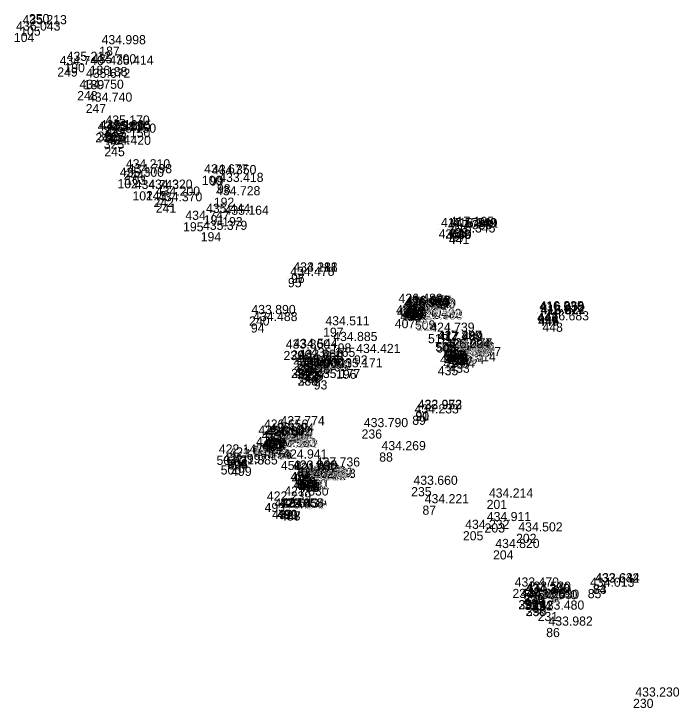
# Model space of a CAD drawing. Extents: x -874038 to -859694, y -1059487 to -1049069.
# Drawn here: x -861833.1 to -861745.9, y -1057112.3 to -1057021.3 of the extents above; entities that cross this region are included whole.
import ezdxf

# ---------------------------------------------------------------- set-up
doc = ezdxf.new("R2010")
doc.units = 0
doc.layers.add('Vrstva 60', color=7, linetype='Continuous')
doc.layers.add('Vrstva 61', color=7, linetype='Continuous')

msp = doc.modelspace()

# ---------------------------------------------------------------- linework, layer by layer
at = {"layer": 'Vrstva 60'}
for p, q in [((-861831.11, -1057021.32), (-861831.11, -1057021.32)), ((-861832.245, -1057022.959), (-861832.245, -1057022.959)), ((-861833.08, -1057023.79), (-861833.08, -1057023.79)), ((-861821.886, -1057025.586), (-861821.886, -1057025.586)), ((-861826.457, -1057027.761), (-861826.457, -1057027.761)), ((-861827.39, -1057028.32), (-861827.39, -1057028.32)), ((-861823.146, -1057028.09), (-861823.146, -1057028.09)), ((-861820.876, -1057028.264), (-861820.876, -1057028.264)), ((-861823.929, -1057029.982), (-861823.929, -1057029.982)), ((-861824.78, -1057031.42), (-861824.78, -1057031.42)), ((-861823.67, -1057033.11), (-861823.67, -1057033.11)), ((-861822.4, -1057036.93), (-861822.4, -1057036.93)), ((-861822.11, -1057036.73), (-861822.11, -1057036.73)), ((-861821.38, -1057036.12), (-861821.38, -1057036.12)), ((-861821.32, -1057036.93), (-861821.32, -1057036.93)), ((-861821.164, -1057036.798), (-861821.164, -1057036.798)), ((-861821.3, -1057037.78), (-861821.3, -1057037.78)), ((-861820.54, -1057037.18), (-861820.54, -1057037.18)), ((-861821.22, -1057038.76), (-861821.22, -1057038.76)), ((-861818.7, -1057041.85), (-861818.7, -1057041.85)), ((-861819.504, -1057042.959), (-861819.504, -1057042.959)), ((-861818.45, -1057042.485), (-861818.45, -1057042.485)), ((-861808.439, -1057042.51), (-861808.439, -1057042.51)), ((-861807.4, -1057042.611), (-861807.4, -1057042.611)), ((-861806.465, -1057043.633), (-861806.465, -1057043.633)), ((-861817.538, -1057044.558), (-861817.538, -1057044.558)), ((-861815.77, -1057044.52), (-861815.77, -1057044.52)), ((-861814.78, -1057045.43), (-861814.78, -1057045.43)), ((-861806.877, -1057045.384), (-861806.877, -1057045.384)), ((-861814.49, -1057046.17), (-861814.49, -1057046.17)), ((-861808.199, -1057047.692), (-861808.199, -1057047.692)), ((-861810.905, -1057048.604), (-861810.905, -1057048.604)), ((-861805.773, -1057047.938), (-861805.773, -1057047.938)), ((-861777.409, -1057049.541), (-861777.409, -1057049.541)), ((-861776.244, -1057049.392), (-861776.244, -1057049.392)), ((-861775.89, -1057049.552), (-861775.89, -1057049.552)), ((-861775.794, -1057049.615), (-861775.794, -1057049.615)), ((-861775.761, -1057049.609), (-861775.761, -1057049.609)), ((-861808.595, -1057049.917), (-861808.595, -1057049.917)), ((-861776.489, -1057049.832), (-861776.489, -1057049.832)), ((-861776.065, -1057050.259), (-861776.065, -1057050.259)), ((-861797.159, -1057055.937), (-861797.159, -1057055.937)), ((-861796.755, -1057055.369), (-861796.755, -1057055.369)), ((-861796.744, -1057055.373), (-861796.744, -1057055.373)), ((-861782.973, -1057059.48), (-861782.973, -1057059.48)), ((-861782.012, -1057059.754), (-861782.012, -1057059.754)), ((-861781.849, -1057059.689), (-861781.849, -1057059.689)), ((-861781.835, -1057059.701), (-861781.835, -1057059.701)), ((-861782.44, -1057060.378), (-861782.44, -1057060.378)), ((-861782.205, -1057060.022), (-861782.205, -1057060.022)), ((-861782.151, -1057059.982), (-861782.151, -1057059.982)), ((-861782.075, -1057060.179), (-861782.075, -1057060.179)), ((-861781.943, -1057059.791), (-861781.943, -1057059.791)), ((-861781.708, -1057059.997), (-861781.708, -1057059.997)), ((-861781.662, -1057059.941), (-861781.662, -1057059.941)), ((-861781.488, -1057060.243), (-861781.488, -1057060.243)), ((-861781.392, -1057060.351), (-861781.392, -1057060.351)), ((-861781.392, -1057060.352), (-861781.392, -1057060.352)), ((-861781.249, -1057060.109), (-861781.249, -1057060.109)), ((-861764.497, -1057060.459), (-861764.497, -1057060.459)), ((-861764.47, -1057060.464), (-861764.47, -1057060.464)), ((-861764.407, -1057060.596), (-861764.407, -1057060.596)), ((-861802.25, -1057060.95), (-861802.25, -1057060.95)), ((-861783.154, -1057061.298), (-861783.154, -1057061.298)), ((-861780.516, -1057061.47), (-861780.516, -1057061.47)), ((-861764.384, -1057060.993), (-861764.384, -1057060.993)), ((-861764.292, -1057060.938), (-861764.292, -1057060.938)), ((-861764.291, -1057060.936), (-861764.291, -1057060.936)), ((-861802.016, -1057061.869), (-861802.016, -1057061.869)), ((-861792.553, -1057062.427), (-861792.553, -1057062.427)), ((-861780.364, -1057061.61), (-861780.364, -1057061.61)), ((-861780.344, -1057061.647), (-861780.344, -1057061.647)), ((-861763.808, -1057061.775), (-861763.808, -1057061.775)), ((-861778.805, -1057063.269), (-861778.805, -1057063.269)), ((-861791.526, -1057064.485), (-861791.526, -1057064.485)), ((-861777.854, -1057064.324), (-861777.854, -1057064.324)), ((-861777.833, -1057064.33), (-861777.833, -1057064.33)), ((-861777.701, -1057064.494), (-861777.701, -1057064.494)), ((-861797.74, -1057065.48), (-861797.74, -1057065.48)), ((-861796.757, -1057065.394), (-861796.757, -1057065.394)), ((-861788.514, -1057066.057), (-861788.514, -1057066.057)), ((-861776.772, -1057065.415), (-861776.772, -1057065.415)), ((-861776.771, -1057065.415), (-861776.771, -1057065.415)), ((-861776.657, -1057065.528), (-861776.657, -1057065.528)), ((-861776.472, -1057065.311), (-861776.472, -1057065.311)), ((-861776.435, -1057065.771), (-861776.435, -1057065.771)), ((-861776.267, -1057065.764), (-861776.267, -1057065.764)), ((-861776.21, -1057066.018), (-861776.21, -1057066.018)), ((-861776.188, -1057066.05), (-861776.188, -1057066.05)), ((-861776.14, -1057065.944), (-861776.14, -1057065.944)), ((-861776.138, -1057065.948), (-861776.138, -1057065.948)), ((-861796.05, -1057066.8), (-861796.05, -1057066.8)), ((-861794.436, -1057066.556), (-861794.436, -1057066.556)), ((-861776.813, -1057066.542), (-861776.813, -1057066.542)), ((-861776.641, -1057066.132), (-861776.641, -1057066.132)), ((-861776.511, -1057066.277), (-861776.511, -1057066.277)), ((-861776.506, -1057066.28), (-861776.506, -1057066.28)), ((-861775.327, -1057066.463), (-861775.327, -1057066.463)), ((-861796.74, -1057067.83), (-861796.74, -1057067.83)), ((-861796.74, -1057067.83), (-861796.74, -1057067.83)), ((-861796.394, -1057067.523), (-861796.394, -1057067.523)), ((-861796.02, -1057067.19), (-861796.02, -1057067.19)), ((-861795.796, -1057067.845), (-861795.796, -1057067.845)), ((-861790.858, -1057067.933), (-861790.858, -1057067.933)), ((-861777.519, -1057067.471), (-861777.519, -1057067.471)), ((-861776.015, -1057067.142), (-861776.015, -1057067.142)), ((-861795.94, -1057068.01), (-861795.94, -1057068.01)), ((-861795.89, -1057068.83), (-861795.89, -1057068.83)), ((-861795.89, -1057068.83), (-861795.89, -1057068.83)), ((-861795.469, -1057068.454), (-861795.469, -1057068.454)), ((-861795.15, -1057068.17), (-861795.15, -1057068.17)), ((-861794.87, -1057068.06), (-861794.87, -1057068.06)), ((-861793.777, -1057069.332), (-861793.777, -1057069.332)), ((-861780.44, -1057073.363), (-861780.44, -1057073.363)), ((-861780.868, -1057073.972), (-861780.868, -1057073.972)), ((-861780.454, -1057073.433), (-861780.454, -1057073.433)), ((-861800.604, -1057075.971), (-861800.604, -1057075.971)), ((-861798.441, -1057075.522), (-861798.441, -1057075.522)), ((-861787.51, -1057075.77), (-861787.51, -1057075.77)), ((-861801.336, -1057076.758), (-861801.336, -1057076.758)), ((-861800.205, -1057076.868), (-861800.205, -1057076.868)), ((-861800.197, -1057076.886), (-861800.197, -1057076.886)), ((-861799.995, -1057077.028), (-861799.995, -1057077.028)), ((-861799.842, -1057076.449), (-861799.842, -1057076.449)), ((-861800.561, -1057077.217), (-861800.561, -1057077.217)), ((-861800.556, -1057077.068), (-861800.556, -1057077.068)), ((-861800.556, -1057077.211), (-861800.556, -1057077.211)), ((-861800.455, -1057077.381), (-861800.455, -1057077.381)), ((-861800.424, -1057077.116), (-861800.424, -1057077.116)), ((-861800.272, -1057077.328), (-861800.272, -1057077.328)), ((-861800.261, -1057077.33), (-861800.261, -1057077.33)), ((-861800.223, -1057077.824), (-861800.223, -1057077.824)), ((-861800.098, -1057077.661), (-861800.098, -1057077.661)), ((-861799.929, -1057077.693), (-861799.929, -1057077.693)), ((-861799.923, -1057077.684), (-861799.923, -1057077.684)), ((-861799.558, -1057078.378), (-861799.558, -1057078.378)), ((-861799.33, -1057078.468), (-861799.33, -1057078.468)), ((-861799.314, -1057078.491), (-861799.314, -1057078.491)), ((-861785.193, -1057078.789), (-861785.193, -1057078.789)), ((-861806.519, -1057079.224), (-861806.519, -1057079.224)), ((-861805.245, -1057079.346), (-861805.245, -1057079.346)), ((-861805.242, -1057079.345), (-861805.242, -1057079.345)), ((-861805.137, -1057079.623), (-861805.137, -1057079.623)), ((-861805.977, -1057080.48), (-861805.977, -1057080.48)), ((-861805.069, -1057079.799), (-861805.069, -1057079.799)), ((-861805.065, -1057079.81), (-861805.065, -1057079.81)), ((-861804.599, -1057080.664), (-861804.599, -1057080.664)), ((-861798.084, -1057079.889), (-861798.084, -1057079.889)), ((-861796.819, -1057081.333), (-861796.819, -1057081.333)), ((-861796.795, -1057081.336), (-861796.795, -1057081.336)), ((-861793.81, -1057080.927), (-861793.81, -1057080.927)), ((-861796.652, -1057081.625), (-861796.652, -1057081.625)), ((-861796.405, -1057082.338), (-861796.405, -1057082.338)), ((-861796.243, -1057081.98), (-861796.243, -1057081.98)), ((-861796.236, -1057081.976), (-861796.236, -1057081.976)), ((-861796.119, -1057082.152), (-861796.119, -1057082.152)), ((-861795.919, -1057082.348), (-861795.919, -1057082.348)), ((-861795.916, -1057082.348), (-861795.916, -1057082.348)), ((-861795.651, -1057082.089), (-861795.651, -1057082.089)), ((-861795.363, -1057082.442), (-861795.363, -1057082.442)), ((-861795.358, -1057082.444), (-861795.358, -1057082.444)), ((-861794.733, -1057082.295), (-861794.733, -1057082.295)), ((-861794.379, -1057082.421), (-861794.379, -1057082.421)), ((-861796.001, -1057082.519), (-861796.001, -1057082.519)), ((-861795.734, -1057082.758), (-861795.734, -1057082.758)), ((-861795.73, -1057082.761), (-861795.73, -1057082.761)), ((-861795.642, -1057082.68), (-861795.642, -1057082.68)), ((-861795.64, -1057082.701), (-861795.64, -1057082.701)), ((-861781.01, -1057083.33), (-861781.01, -1057083.33)), ((-861797.936, -1057084.736), (-861797.936, -1057084.736)), ((-861771.118, -1057085), (-861771.118, -1057085)), ((-861800.224, -1057085.398), (-861800.224, -1057085.398)), ((-861779.53, -1057085.751), (-861779.53, -1057085.751)), ((-861799.232, -1057086.313), (-861799.232, -1057086.313)), ((-861798.601, -1057086.296), (-861798.601, -1057086.296)), ((-861798.592, -1057086.303), (-861798.592, -1057086.303)), ((-861798.525, -1057086.338), (-861798.525, -1057086.338)), ((-861798.2, -1057086.508), (-861798.2, -1057086.508)), ((-861798.171, -1057086.502), (-861798.171, -1057086.502)), ((-861771.393, -1057088.085), (-861771.393, -1057088.085)), ((-861774.231, -1057089.107), (-861774.231, -1057089.107)), ((-861767.264, -1057089.443), (-861767.264, -1057089.443)), ((-861770.281, -1057091.616), (-861770.281, -1057091.616)), ((-861757.216, -1057096.135), (-861757.216, -1057096.135)), ((-861757.175, -1057096.106), (-861757.175, -1057096.106)), ((-861767.74, -1057096.67), (-861767.74, -1057096.67)), ((-861757.866, -1057096.695), (-861757.866, -1057096.695)), ((-861766.32, -1057097.45), (-861766.32, -1057097.45)), ((-861766.297, -1057097.537), (-861766.297, -1057097.537)), ((-861766.18, -1057097.21), (-861766.18, -1057097.21)), ((-861766.96, -1057098.14), (-861766.96, -1057098.14)), ((-861766.96, -1057098.14), (-861766.96, -1057098.14)), ((-861766.15, -1057098.24), (-861766.15, -1057098.24)), ((-861766.012, -1057098.064), (-861766.012, -1057098.064)), ((-861765.33, -1057098.33), (-861765.33, -1057098.33)), ((-861765.1, -1057098.26), (-861765.1, -1057098.26)), ((-861765.99, -1057099.04), (-861765.99, -1057099.04)), ((-861765.99, -1057099.04), (-861765.99, -1057099.04)), ((-861764.43, -1057099.69), (-861764.43, -1057099.69)), ((-861763.313, -1057101.789), (-861763.313, -1057101.789)), ((-861751.93, -1057111.08), (-861751.93, -1057111.08))]:
    msp.add_line(p, q, dxfattribs=at)

# ---------------------------------------------------------------- texts
for s, p in [('250', (-861831.11, -1057022.52)), ('105', (-861832.245, -1057024.159)), ('104', (-861833.08, -1057024.99)), ('187', (-861821.886, -1057026.786)), ('190', (-861826.457, -1057028.961)), ('249', (-861827.39, -1057029.52)), ('186', (-861823.146, -1057029.29)), ('188', (-861820.876, -1057029.464)), ('189', (-861823.929, -1057031.182)), ('248', (-861824.78, -1057032.62)), ('247', (-861823.67, -1057034.31)), ('246', (-861822.4, -1057038.13)), ('326', (-861822.11, -1057037.93)), ('323', (-861821.38, -1057037.32)), ('327', (-861821.32, -1057038.13)), ('626', (-861821.164, -1057037.998)), ('325', (-861821.3, -1057038.98)), ('324', (-861820.54, -1057038.38)), ('245', (-861821.22, -1057039.96)), ('244', (-861818.7, -1057043.05)), ('103', (-861818.45, -1057043.685)), ('102', (-861819.504, -1057044.159)), ('100', (-861808.439, -1057043.71)), ('99', (-861807.4, -1057043.811)), ('98', (-861806.465, -1057044.833)), ('101', (-861817.538, -1057045.758)), ('243', (-861815.77, -1057045.72)), ('242', (-861814.78, -1057046.63)), ('192', (-861806.877, -1057046.584)), ('241', (-861814.49, -1057047.37)), ('191', (-861808.199, -1057048.892)), ('193', (-861805.773, -1057049.138)), ('195', (-861810.905, -1057049.804)), ('436', (-861777.409, -1057050.741)), ('438', (-861776.244, -1057050.592)), ('518', (-861775.89, -1057050.752)), ('440', (-861775.794, -1057050.815)), ('439', (-861775.761, -1057050.809)), ('194', (-861808.595, -1057051.117)), ('437', (-861776.489, -1057051.032)), ('441', (-861776.065, -1057051.459)), ('95', (-861797.159, -1057057.137)), ('96', (-861796.755, -1057056.569)), ('97', (-861796.744, -1057056.573)), ('409', (-861782.973, -1057060.68)), ('415', (-861782.012, -1057060.954)), ('411', (-861781.849, -1057060.889)), ('412', (-861781.835, -1057060.901)), ('408', (-861782.44, -1057061.578)), ('410', (-861782.205, -1057061.222)), ('414', (-861782.151, -1057061.182)), ('416', (-861782.075, -1057061.379)), ('413', (-861781.943, -1057060.991)), ('420', (-861781.708, -1057061.197)), ('418', (-861781.662, -1057061.141)), ('515', (-861781.488, -1057061.443)), ('419', (-861781.392, -1057061.551)), ('514', (-861781.392, -1057061.552)), ('417', (-861781.249, -1057061.309)), ('443', (-861764.497, -1057061.659)), ('442', (-861764.47, -1057061.664)), ('446', (-861764.407, -1057061.796)), ('240', (-861802.25, -1057062.15)), ('407', (-861783.154, -1057062.498)), ('509', (-861780.516, -1057062.67)), ('447', (-861764.384, -1057062.193)), ('445', (-861764.292, -1057062.138)), ('444', (-861764.291, -1057062.136)), ('94', (-861802.016, -1057063.069)), ('197', (-861792.553, -1057063.627)), ('511', (-861780.364, -1057062.81)), ('510', (-861780.344, -1057062.847)), ('448', (-861763.808, -1057062.975)), ('512', (-861778.805, -1057064.469)), ('507', (-861777.854, -1057065.524)), ('198', (-861791.526, -1057065.685)), ('513', (-861777.833, -1057065.53)), ('508', (-861777.701, -1057065.694)), ('239', (-861797.74, -1057066.68)), ('200', (-861796.757, -1057066.594)), ('92', (-861788.514, -1057067.257)), ('421', (-861776.772, -1057066.615)), ('516', (-861776.771, -1057066.615)), ('431', (-861776.641, -1057067.332)), ('517', (-861776.657, -1057066.728)), ('423', (-861776.472, -1057066.511)), ('422', (-861776.435, -1057066.971)), ('424', (-861776.267, -1057066.964)), ('427', (-861776.21, -1057067.218)), ('428', (-861776.188, -1057067.25)), ('425', (-861776.14, -1057067.144)), ('426', (-861776.138, -1057067.148)), ('238', (-861796.05, -1057068)), ('199', (-861794.436, -1057067.756)), ('432', (-861776.813, -1057067.742)), ('430', (-861776.511, -1057067.477)), ('429', (-861776.506, -1057067.48)), ('434', (-861775.327, -1057067.663)), ('331', (-861796.74, -1057069.03)), ('289', (-861796.74, -1057069.03)), ('330', (-861796.394, -1057068.723)), ('328', (-861796.02, -1057068.39)), ('625', (-861795.796, -1057069.045)), ('196', (-861790.858, -1057069.133)), ('435', (-861777.519, -1057068.671)), ('433', (-861776.015, -1057068.342)), ('332', (-861795.94, -1057069.21)), ('330', (-861795.89, -1057070.03)), ('288', (-861795.89, -1057070.03)), ('329', (-861795.469, -1057069.654)), ('329', (-861795.15, -1057069.37)), ('237', (-861794.87, -1057069.26)), ('93', (-861793.777, -1057070.532)), ('91', (-861780.44, -1057074.563)), ('89', (-861780.868, -1057075.172)), ('90', (-861780.454, -1057074.633)), ('473', (-861800.604, -1057077.171)), ('470', (-861798.441, -1057076.722)), ('236', (-861787.51, -1057076.97)), ('474', (-861801.336, -1057077.958)), ('479', (-861800.205, -1057078.068)), ('478', (-861800.197, -1057078.086)), ('472', (-861799.995, -1057078.228)), ('471', (-861799.842, -1057077.649)), ('475', (-861800.561, -1057078.417)), ('480', (-861800.556, -1057078.268)), ('476', (-861800.556, -1057078.411)), ('481', (-861800.455, -1057078.581)), ('477', (-861800.424, -1057078.316)), ('483', (-861800.272, -1057078.528)), ('484', (-861800.261, -1057078.53)), ('482', (-861800.223, -1057079.024)), ('453', (-861800.098, -1057078.861)), ('485', (-861799.929, -1057078.893)), ('486', (-861799.923, -1057078.884)), ('498', (-861799.558, -1057079.578)), ('449', (-861799.33, -1057079.668)), ('497', (-861799.314, -1057079.691)), ('88', (-861785.193, -1057079.989)), ('501', (-861806.519, -1057080.424)), ('502', (-861805.245, -1057080.546)), ('503', (-861805.242, -1057080.545)), ('506', (-861805.137, -1057080.823)), ('500', (-861805.977, -1057081.68)), ('505', (-861805.069, -1057080.999)), ('504', (-861805.065, -1057081.01)), ('499', (-861804.599, -1057081.864)), ('450', (-861798.084, -1057081.089)), ('496', (-861796.819, -1057082.533)), ('451', (-861796.795, -1057082.536)), ('462', (-861793.81, -1057082.127)), ('495', (-861796.652, -1057082.825)), ('465', (-861796.405, -1057083.538)), ('469', (-861796.243, -1057083.18)), ('468', (-861796.236, -1057083.176)), ('452', (-861796.119, -1057083.352)), ('464', (-861796.001, -1057083.719)), ('467', (-861795.919, -1057083.548)), ('466', (-861795.916, -1057083.548)), ('459', (-861795.651, -1057083.289)), ('457', (-861795.363, -1057083.642)), ('456', (-861795.358, -1057083.644)), ('460', (-861794.733, -1057083.495)), ('461', (-861794.379, -1057083.621)), ('455', (-861795.734, -1057083.958)), ('454', (-861795.73, -1057083.961)), ('458', (-861795.642, -1057083.88)), ('463', (-861795.64, -1057083.901)), ('235', (-861781.01, -1057084.53)), ('494', (-861797.936, -1057085.936)), ('201', (-861771.118, -1057086.2)), ('493', (-861800.224, -1057086.598)), ('87', (-861779.53, -1057086.951)), ('492', (-861799.232, -1057087.513)), ('490', (-861798.601, -1057087.496)), ('489', (-861798.592, -1057087.503)), ('491', (-861798.525, -1057087.538)), ('488', (-861798.2, -1057087.708)), ('487', (-861798.171, -1057087.702)), ('203', (-861771.393, -1057089.285)), ('205', (-861774.231, -1057090.307)), ('202', (-861767.264, -1057090.643)), ('204', (-861770.281, -1057092.816)), ('84', (-861757.216, -1057097.335)), ('83', (-861757.175, -1057097.306)), ('234', (-861767.74, -1057097.87)), ('85', (-861757.866, -1057097.895)), ('333', (-861766.32, -1057098.65)), ('875', (-861766.297, -1057098.737)), ('233', (-861766.18, -1057098.41)), ('336', (-861766.96, -1057099.34)), ('291', (-861766.96, -1057099.34)), ('337', (-861766.15, -1057099.44)), ('624', (-861766.012, -1057099.264)), ('334', (-861765.33, -1057099.53)), ('232', (-861765.1, -1057099.46)), ('335', (-861765.99, -1057100.24)), ('290', (-861765.99, -1057100.24)), ('231', (-861764.43, -1057100.89)), ('86', (-861763.313, -1057102.989)), ('230', (-861751.93, -1057112.28))]:
    msp.add_text(s, height=1.2, dxfattribs=at).set_placement(p)
at = {"layer": 'Vrstva 61'}
for s, p in [('435.213', (-861831.945, -1057022.659)), ('436.043', (-861832.78, -1057023.49)), ('434.998', (-861821.586, -1057025.286)), ('434.740', (-861827.09, -1057028.02)), ('435.212', (-861826.157, -1057027.461)), ('435.700', (-861822.846, -1057027.79)), ('435.414', (-861820.576, -1057027.964)), ('435.672', (-861823.629, -1057029.682)), ('434.750', (-861824.48, -1057031.12)), ('434.740', (-861823.37, -1057032.81)), ('435.170', (-861821.08, -1057035.82)), ('434.380', (-861822.1, -1057036.63)), ('435.160', (-861821.81, -1057036.43)), ('435.220', (-861821.02, -1057036.63)), ('435.815', (-861820.864, -1057036.498)), ('435.150', (-861820.24, -1057036.88)), ('435.150', (-861821, -1057037.48)), ('434.420', (-861820.92, -1057038.46)), ('434.210', (-861818.4, -1057041.55)), ('435.300', (-861819.204, -1057042.659)), ('434.798', (-861818.15, -1057042.185)), ('434.677', (-861808.139, -1057042.21)), ('434.350', (-861807.1, -1057042.311)), ('433.418', (-861806.165, -1057043.333)), ('434.743', (-861817.238, -1057044.258)), ('434.320', (-861815.47, -1057044.22)), ('434.200', (-861814.48, -1057045.13)), ('434.728', (-861806.577, -1057045.084)), ('434.370', (-861814.19, -1057045.87)), ('435.444', (-861807.899, -1057047.392)), ('435.164', (-861805.473, -1057047.638)), ('434.747', (-861810.605, -1057048.304)), ('417.105', (-861775.944, -1057049.092)), ('435.379', (-861808.295, -1057049.617)), ('417.579', (-861777.109, -1057049.241)), ('417.388', (-861776.189, -1057049.532)), ('416.345', (-861775.765, -1057049.959)), ('416.649', (-861775.59, -1057049.252)), ('416.649', (-861775.494, -1057049.315)), ('417.001', (-861775.461, -1057049.309)), ('434.188', (-861796.455, -1057055.069)), ('433.211', (-861796.444, -1057055.073)), ('434.478', (-861796.859, -1057055.637)), ('426.480', (-861782.673, -1057059.18)), ('426.904', (-861781.905, -1057059.722)), ('426.386', (-861781.851, -1057059.682)), ('426.784', (-861781.775, -1057059.879)), ('426.075', (-861781.712, -1057059.454)), ('426.653', (-861781.643, -1057059.491)), ('426.915', (-861781.549, -1057059.389)), ('426.652', (-861781.535, -1057059.401)), ('426.206', (-861781.408, -1057059.697)), ('426.234', (-861781.362, -1057059.641)), ('426.000', (-861781.188, -1057059.943)), ('426.204', (-861781.092, -1057060.051)), ('426.000', (-861781.092, -1057060.052)), ('426.210', (-861780.949, -1057059.809)), ('433.890', (-861801.95, -1057060.65)), ('426.793', (-861782.14, -1057060.078)), ('416.235', (-861764.197, -1057060.159)), ('416.638', (-861764.17, -1057060.164)), ('416.252', (-861764.107, -1057060.296)), ('416.617', (-861764.084, -1057060.693)), ('416.622', (-861763.992, -1057060.638)), ('416.221', (-861763.991, -1057060.636)), ('434.488', (-861801.716, -1057061.569)), ('427.840', (-861782.854, -1057060.998)), ('417.432', (-861780.216, -1057061.17)), ('422.866', (-861780.064, -1057061.31)), ('417.433', (-861780.044, -1057061.347)), ('416.683', (-861763.508, -1057061.475)), ('434.511', (-861792.253, -1057062.127)), ('424.739', (-861778.505, -1057062.969)), ('434.885', (-861791.226, -1057064.185)), ('417.490', (-861777.554, -1057064.024)), ('422.887', (-861777.533, -1057064.03)), ('417.489', (-861777.401, -1057064.194)), ('433.860', (-861797.44, -1057065.18)), ('434.544', (-861796.457, -1057065.094)), ('426.294', (-861776.472, -1057065.115)), ('426.094', (-861776.471, -1057065.115)), ('426.094', (-861776.357, -1057065.228)), ('426.277', (-861776.172, -1057065.011)), ('426.291', (-861776.135, -1057065.471)), ('426.263', (-861775.967, -1057065.464)), ('435.165', (-861794.136, -1057066.256)), ('434.421', (-861788.214, -1057065.757)), ('426.743', (-861776.513, -1057066.242)), ('426.765', (-861776.341, -1057065.832)), ('426.615', (-861776.211, -1057065.977)), ('426.865', (-861776.206, -1057065.98)), ('426.658', (-861775.91, -1057065.718)), ('426.069', (-861775.888, -1057065.75)), ('426.914', (-861775.84, -1057065.644)), ('426.665', (-861775.838, -1057065.648)), ('425.577', (-861775.027, -1057066.163)), ('434.415', (-861796.094, -1057067.223)), ('433.950', (-861795.75, -1057066.5)), ('434.750', (-861795.72, -1057066.89)), ('427.894', (-861777.219, -1057067.171)), ('426.414', (-861775.715, -1057066.842)), ('434.730', (-861796.44, -1057067.53)), ('433.930', (-861796.44, -1057067.53)), ('434.800', (-861795.64, -1057067.71)), ('435.400', (-861795.496, -1057067.545)), ('434.403', (-861795.169, -1057068.154)), ('434.750', (-861794.85, -1057067.87)), ('433.890', (-861794.57, -1057067.76)), ('435.171', (-861790.558, -1057067.633)), ('434.740', (-861795.59, -1057068.53)), ('433.940', (-861795.59, -1057068.53)), ('435.177', (-861793.477, -1057069.032)), ('434.233', (-861780.568, -1057073.672)), ('433.952', (-861780.154, -1057073.133)), ('432.973', (-861780.14, -1057073.063)), ('427.774', (-861798.141, -1057075.222)), ('433.790', (-861787.21, -1057075.47)), ('426.656', (-861800.304, -1057075.671)), ('426.794', (-861799.542, -1057076.149)), ('425.811', (-861801.036, -1057076.458)), ('426.930', (-861800.261, -1057076.917)), ('426.036', (-861800.256, -1057076.768)), ('426.679', (-861800.256, -1057076.911)), ('426.249', (-861800.155, -1057077.081)), ('426.680', (-861800.124, -1057076.816)), ('426.359', (-861799.972, -1057077.028)), ('426.160', (-861799.961, -1057077.03)), ('426.642', (-861799.905, -1057076.568)), ('426.892', (-861799.897, -1057076.586)), ('426.819', (-861799.695, -1057076.728)), ('426.231', (-861799.923, -1057077.524)), ('426.156', (-861799.798, -1057077.361)), ('426.355', (-861799.629, -1057077.393)), ('426.156', (-861799.623, -1057077.384)), ('420.983', (-861799.258, -1057078.078)), ('423.038', (-861799.03, -1057078.168)), ('420.886', (-861799.014, -1057078.191)), ('422.147', (-861806.219, -1057078.924)), ('422.197', (-861804.945, -1057079.046)), ('422.047', (-861804.942, -1057079.045)), ('434.269', (-861784.893, -1057078.489)), ('421.835', (-861804.837, -1057079.323)), ('421.822', (-861804.769, -1057079.499)), ('422.227', (-861804.765, -1057079.51)), ('424.941', (-861797.784, -1057079.589)), ('421.997', (-861805.677, -1057080.18)), ('421.885', (-861804.299, -1057080.364)), ('427.736', (-861793.51, -1057080.627)), ('420.990', (-861796.519, -1057081.033)), ('423.033', (-861796.495, -1057081.036)), ('421.072', (-861796.352, -1057081.325)), ('425.950', (-861795.943, -1057081.68)), ('426.200', (-861795.936, -1057081.676)), ('425.939', (-861795.819, -1057081.852)), ('426.810', (-861795.351, -1057081.789)), ('426.197', (-861796.105, -1057082.038)), ('426.208', (-861795.701, -1057082.219)), ('425.950', (-861795.619, -1057082.048)), ('426.200', (-861795.616, -1057082.048)), ('426.659', (-861795.434, -1057082.458)), ('426.910', (-861795.43, -1057082.461)), ('426.650', (-861795.342, -1057082.38)), ('425.932', (-861795.34, -1057082.401)), ('426.570', (-861795.063, -1057082.142)), ('426.871', (-861795.058, -1057082.144)), ('426.882', (-861794.433, -1057081.995)), ('426.928', (-861794.079, -1057082.121)), ('433.660', (-861780.71, -1057083.03)), ('421.830', (-861797.636, -1057084.436)), ('422.239', (-861799.924, -1057085.098)), ('434.221', (-861779.23, -1057085.451)), ('434.214', (-861770.818, -1057084.7)), ('422.643', (-861798.932, -1057086.013)), ('422.658', (-861798.301, -1057085.996)), ('423.058', (-861798.292, -1057086.003)), ('422.664', (-861798.225, -1057086.038)), ('422.825', (-861797.9, -1057086.208)), ('423.020', (-861797.871, -1057086.202)), ('434.911', (-861771.093, -1057087.785)), ('434.232', (-861773.931, -1057088.807)), ('434.502', (-861766.964, -1057089.143)), ('434.820', (-861769.981, -1057091.316)), ('433.470', (-861767.44, -1057096.37)), ('434.013', (-861757.566, -1057096.395)), ('433.642', (-861756.916, -1057095.835)), ('432.634', (-861756.875, -1057095.806)), ('434.350', (-861766.02, -1057097.15)), ('434.346', (-861765.997, -1057097.237)), ('433.530', (-861765.88, -1057096.91)), ('434.330', (-861766.66, -1057097.84)), ('434.030', (-861766.66, -1057097.84)), ('434.410', (-861765.85, -1057097.94)), ('434.994', (-861765.712, -1057097.764)), ('434.340', (-861765.03, -1057098.03)), ('433.530', (-861764.8, -1057097.96)), ('434.330', (-861765.69, -1057098.74)), ('434.030', (-861765.69, -1057098.74)), ('433.480', (-861764.13, -1057099.39)), ('433.982', (-861763.013, -1057101.489)), ('433.230', (-861751.63, -1057110.78))]:
    msp.add_text(s, height=1.2, dxfattribs=at).set_placement(p)

doc.saveas('drawing.dxf')
